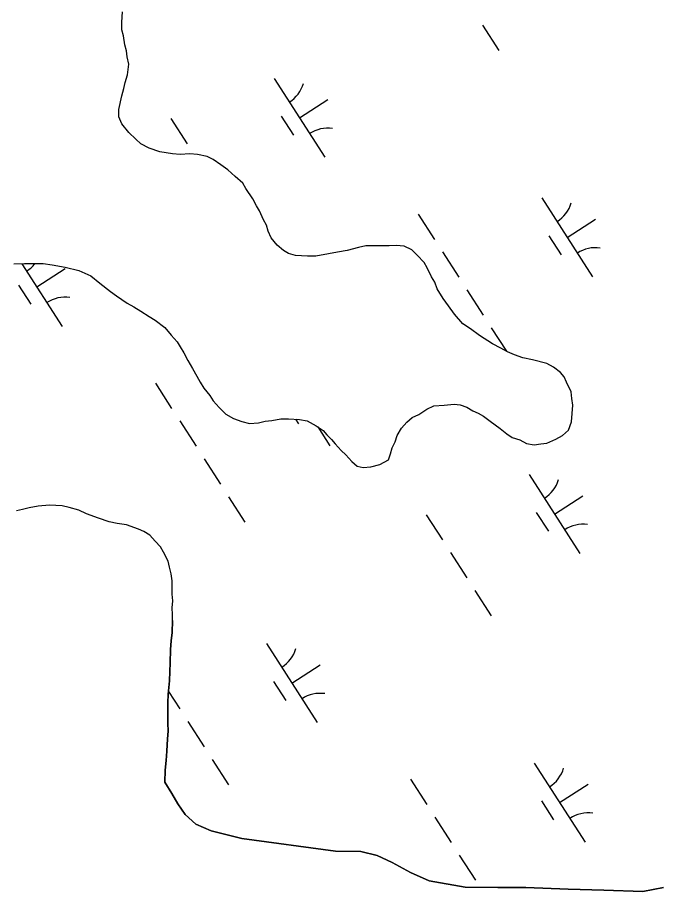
# Model space of a CAD drawing. Extents: x 3937982 to 3958556, y 219448 to 241894.
# Drawn here: x 3951607.9 to 3951951.3, y 233497.8 to 233963.4 of the extents above; entities that cross this region are included whole.
import ezdxf

# ---------------------------------------------------------------- set-up
doc = ezdxf.new("R2010")
doc.units = 0
doc.layers.add('V-TOPO-SHOR', color=7, linetype='Continuous')
doc.layers.add('V-WETL-SWMP', color=7, linetype='Continuous')

msp = doc.modelspace()

# ---------------------------------------------------------------- linework, layer by layer
at = {"layer": 'V-TOPO-SHOR'}
for points in [[(3951876.837, 233782.14), (3951872.419, 233783.694), (3951868.803, 233785.259), (3951865.182, 233787.223), (3951860.756, 233789.578), (3951853.91, 233793.909), (3951849.07, 233797.463), (3951845.042, 233800.221), (3951840.587, 233805.378), (3951837.341, 233809.747), (3951834.501, 233813.72), (3951831.246, 233818.889), (3951830.009, 233822.477), (3951828.381, 233825.262), (3951825.932, 233830.038), (3951824.304, 233832.824), (3951820.66, 233836.788), (3951817.832, 233839.559), (3951813.81, 233841.519), (3951809.405, 233841.876), (3951805.804, 233841.839), (3951802.603, 233841.806), (3951797.002, 233841.749), (3951793.401, 233841.714), (3951789.408, 233840.872), (3951783.424, 233839.209), (3951778.23, 233838.357), (3951773.436, 233837.507), (3951766.646, 233836.24), (3951762.245, 233836.195), (3951755.839, 233836.528), (3951752.226, 233837.694), (3951749.41, 233839.264), (3951746.181, 233842.033), (3951742.939, 233846), (3951741.302, 233849.586), (3951740.469, 233852.779), (3951738.841, 233855.562), (3951736.791, 233860.345), (3951735.163, 233863.13), (3951733.125, 233866.71), (3951729.467, 233872.274), (3951727.839, 233875.059), (3951723.8, 233878.619), (3951719.764, 233882.178), (3951716.132, 233884.943), (3951712.104, 233887.704), (3951708.887, 233889.27), (3951703.672, 233890.419), (3951699.669, 233890.778), (3951694.471, 233890.325), (3951690.467, 233890.684), (3951683.651, 233891.816), (3951678.029, 233893.76), (3951673.604, 233896.115), (3951670.78, 233898.486), (3951667.14, 233902.052), (3951663.493, 233906.816), (3951661.854, 233910.402), (3951661.813, 233914.401), (3951663.341, 233921.621), (3951664.5, 233925.633), (3951665.268, 233928.842), (3951666.428, 233932.856), (3951667.171, 233938.465), (3951666.329, 233942.457), (3951665.897, 233945.656), (3951665.066, 233948.849), (3951664.216, 233953.641), (3951663.382, 233956.834), (3951663.343, 233960.836), (3951663.685, 233966.439)], [(3951605.989, 233832.205), (3951611.59, 233832.26), (3951616.393, 233832.309), (3951621.593, 233832.363), (3951626.401, 233831.611), (3951633.215, 233830.481), (3951640.438, 233828.553), (3951646.869, 233825.817), (3951651.711, 233821.865), (3951657.357, 233817.521), (3951660.583, 233815.153), (3951666.225, 233811.209), (3951669.846, 233809.245), (3951673.471, 233806.881), (3951677.9, 233804.125), (3951681.122, 233802.157), (3951686.365, 233798.208), (3951689.605, 233794.239), (3951692.843, 233790.672), (3951694.473, 233787.886), (3951696.504, 233784.708), (3951698.546, 233780.726), (3951700.992, 233776.35), (3951703.433, 233772.373), (3951705.065, 233769.188), (3951707.099, 233766.008), (3951710.341, 233762.038), (3951711.969, 233759.255), (3951715.207, 233755.686), (3951718.844, 233752.122), (3951722.87, 233749.763), (3951727.288, 233748.206), (3951731.3, 233747.047), (3951736.098, 233747.496), (3951739.691, 233748.331), (3951743.287, 233748.769), (3951748.079, 233749.617), (3951752.081, 233749.658), (3951758.088, 233749.32), (3951762.096, 233748.561), (3951766.927, 233745.808), (3951770.552, 233743.445), (3951772.575, 233741.065), (3951775, 233738.687), (3951777.026, 233736.307), (3951780.264, 233732.74), (3951782.688, 233730.362), (3951785.926, 233726.794), (3951788.75, 233724.423), (3951791.96, 233723.655), (3951795.957, 233724.095), (3951800.746, 233725.344), (3951805.364, 233727.792), (3951806.531, 233731.005), (3951807.299, 233734.214), (3951808.868, 233737.432), (3951810.033, 233740.645), (3951812.395, 233744.669), (3951815.161, 233747.899), (3951817.939, 233750.328), (3951821.523, 233751.964), (3951825.895, 233754.811), (3951829.481, 233756.447), (3951835.078, 233756.904), (3951840.276, 233757.359), (3951843.479, 233756.99), (3951847.094, 233755.827), (3951850.315, 233753.859), (3951853.127, 233752.687), (3951855.945, 233751.114), (3951859.574, 233748.352), (3951864.815, 233744.403), (3951868.446, 233741.638), (3951871.266, 233739.666), (3951875.281, 233738.507), (3951878.901, 233736.543), (3951882.911, 233735.783), (3951886.508, 233736.219), (3951889.705, 233736.654), (3951894.485, 233738.702), (3951898.067, 233740.739), (3951901.239, 233743.574), (3951902.793, 233747.989), (3951903.504, 233756.8), (3951903.068, 233760.396), (3951902.632, 233763.994), (3951900.178, 233769.172), (3951898.949, 233771.959), (3951896.924, 233774.341), (3951893.295, 233777.104), (3951889.674, 233779.068), (3951882.051, 233780.991), (3951876.837, 233782.14)], [(3951690.35, 233642.192), (3951690.317, 233645.393), (3951690.283, 233648.993), (3951690.645, 233652.6), (3951690.209, 233656.196), (3951690.168, 233660.198), (3951690.135, 233663.399), (3951689.699, 233666.995), (3951688.861, 233670.587), (3951688.03, 233673.78), (3951685.58, 233678.558), (3951683.95, 233681.341), (3951681.118, 233684.513), (3951678.283, 233687.686), (3951675.064, 233689.654), (3951672.25, 233690.825), (3951665.823, 233693.16), (3951661.015, 233693.914), (3951656.605, 233694.667), (3951650.984, 233696.611), (3951644.557, 233698.948), (3951640.537, 233700.908), (3951635.318, 233702.456), (3951631.71, 233703.218), (3951624.902, 233703.55), (3951618.906, 233703.089), (3951614.113, 233702.239), (3951610.519, 233701.401), (3951607.326, 233700.57)], [(3951690.35, 233642.192), (3951690.17, 233635.814), (3951689.726, 233631.395), (3951689.281, 233626.729), (3951689.109, 233619.614), (3951688.913, 233614.953), (3951688.716, 233610.046), (3951688.052, 233602.925), (3951687.856, 233598.264), (3951687.897, 233594.094), (3951687.964, 233587.473), (3951688.007, 233583.305), (3951687.805, 233579.134), (3951687.381, 233572.506), (3951686.94, 233567.597), (3951686.502, 233562.442), (3951686.322, 233556.063)], [(3951686.322, 233556.063), (3951689.984, 233550.097), (3951693.242, 233544.529), (3951697.102, 233538.766), (3951702.757, 233533.623), (3951710.994, 233530.105), (3951727.243, 233526.068), (3951777.128, 233519.373), (3951790.735, 233519.111), (3951799.359, 233516.997), (3951807.4, 233513.278), (3951817.058, 233507.974), (3951827.107, 233503.474), (3951846.15, 233500.067), (3951863.556, 233500.044), (3951878.561, 233499.997), (3951900.979, 233499.024), (3951919.99, 233498.617), (3951940.804, 233497.828), (3951951.788, 233499.942)]]:
    msp.add_lwpolyline(points, dxfattribs=at)
at = {"layer": 'V-WETL-SWMP'}
for p, q in [((3951663.343, 233960.835), (3951663.686, 233966.44)), ((3951663.383, 233956.833), (3951663.343, 233960.835)), ((3951664.216, 233953.641), (3951663.383, 233956.833)), ((3951855.432, 233959.22), (3951864.092, 233945.766)), ((3951665.065, 233948.848), (3951664.216, 233953.641)), ((3951665.898, 233945.655), (3951665.065, 233948.848)), ((3951666.33, 233942.458), (3951665.898, 233945.655)), ((3951667.171, 233938.465), (3951666.33, 233942.458)), ((3951666.428, 233932.856), (3951667.171, 233938.465)), ((3951665.268, 233928.842), (3951666.428, 233932.856)), ((3951664.501, 233925.633), (3951665.268, 233928.842)), ((3951744.451, 233930.949), (3951771.513, 233888.906)), ((3951663.341, 233921.62), (3951664.501, 233925.633)), ((3951661.814, 233914.402), (3951663.341, 233921.62)), ((3951757.982, 233909.927), (3951773.118, 233919.67)), ((3951661.855, 233910.401), (3951661.814, 233914.402)), ((3951663.492, 233906.816), (3951661.855, 233910.401)), ((3951689.585, 233909.552), (3951698.245, 233896.098)), ((3951748.247, 233910.797), (3951754.742, 233900.706)), ((3951667.141, 233902.052), (3951663.492, 233906.816)), ((3951670.779, 233898.487), (3951667.141, 233902.052)), ((3951673.604, 233896.115), (3951670.779, 233898.487)), ((3951678.03, 233893.759), (3951673.604, 233896.115)), ((3951683.652, 233891.816), (3951678.03, 233893.759)), ((3951690.466, 233890.684), (3951683.652, 233891.816)), ((3951694.471, 233890.325), (3951690.466, 233890.684)), ((3951699.668, 233890.778), (3951694.471, 233890.325)), ((3951703.673, 233890.419), (3951699.668, 233890.778)), ((3951708.887, 233889.271), (3951703.673, 233890.419)), ((3951712.104, 233887.703), (3951708.887, 233889.271)), ((3951716.133, 233884.943), (3951712.104, 233887.703)), ((3951719.763, 233882.179), (3951716.133, 233884.943)), ((3951723.8, 233878.619), (3951719.763, 233882.179)), ((3951727.838, 233875.059), (3951723.8, 233878.619)), ((3951729.467, 233872.274), (3951727.838, 233875.059)), ((3951733.125, 233866.709), (3951729.467, 233872.274)), ((3951735.162, 233863.129), (3951733.125, 233866.709)), ((3951887.017, 233867.259), (3951914.079, 233825.216)), ((3951736.791, 233860.344), (3951735.162, 233863.129)), ((3951738.84, 233855.563), (3951736.791, 233860.344)), ((3951821.152, 233858.664), (3951829.812, 233845.21)), ((3951740.469, 233852.779), (3951738.84, 233855.563)), ((3951741.302, 233849.586), (3951740.469, 233852.779)), ((3951900.548, 233846.237), (3951915.684, 233855.98)), ((3951742.939, 233846.001), (3951741.302, 233849.586)), ((3951746.18, 233842.033), (3951742.939, 233846.001)), ((3951890.813, 233847.106), (3951897.308, 233837.016)), ((3951749.41, 233839.265), (3951746.18, 233842.033)), ((3951752.227, 233837.693), (3951749.41, 233839.265)), ((3951778.23, 233838.357), (3951773.436, 233837.508)), ((3951783.423, 233839.21), (3951778.23, 233838.357)), ((3951789.408, 233840.872), (3951783.423, 233839.21)), ((3951793.401, 233841.713), (3951789.408, 233840.872)), ((3951797.002, 233841.749), (3951793.401, 233841.713)), ((3951802.603, 233841.806), (3951797.002, 233841.749)), ((3951805.804, 233841.839), (3951802.603, 233841.806)), ((3951809.405, 233841.875), (3951805.804, 233841.839)), ((3951813.81, 233841.52), (3951809.405, 233841.875)), ((3951817.832, 233839.56), (3951813.81, 233841.52)), ((3951820.661, 233836.788), (3951817.832, 233839.56)), ((3951834.142, 233838.483), (3951842.802, 233825.029)), ((3951755.84, 233836.529), (3951752.227, 233837.693)), ((3951762.246, 233836.194), (3951755.84, 233836.529)), ((3951766.647, 233836.239), (3951762.246, 233836.194)), ((3951773.436, 233837.508), (3951766.647, 233836.239)), ((3951824.303, 233832.823), (3951820.661, 233836.788)), ((3951605.989, 233832.204), (3951611.59, 233832.261)), ((3951610.166, 233832.247), (3951631.646, 233798.876)), ((3951611.59, 233832.261), (3951616.392, 233832.31)), ((3951616.392, 233832.31), (3951621.593, 233832.363)), ((3951618.115, 233819.898), (3951633.251, 233829.64)), ((3951621.593, 233832.363), (3951626.402, 233831.612)), ((3951626.402, 233831.612), (3951633.216, 233830.48)), ((3951633.216, 233830.48), (3951640.439, 233828.553)), ((3951825.932, 233830.039), (3951824.303, 233832.823)), ((3951828.381, 233825.262), (3951825.932, 233830.039)), ((3951640.439, 233828.553), (3951646.869, 233825.818)), ((3951646.869, 233825.818), (3951651.711, 233821.865)), ((3951830.01, 233822.478), (3951828.381, 233825.262)), ((3951608.38, 233820.767), (3951614.875, 233810.677)), ((3951651.711, 233821.865), (3951657.357, 233817.521)), ((3951831.247, 233818.889), (3951830.01, 233822.478)), ((3951657.357, 233817.521), (3951660.582, 233815.153)), ((3951660.582, 233815.153), (3951666.224, 233811.209)), ((3951834.501, 233813.72), (3951831.247, 233818.889)), ((3951847.132, 233818.302), (3951855.792, 233804.848)), ((3951666.224, 233811.209), (3951669.846, 233809.245)), ((3951837.342, 233809.747), (3951834.501, 233813.72)), ((3951669.846, 233809.245), (3951673.471, 233806.881)), ((3951673.471, 233806.881), (3951677.901, 233804.125)), ((3951840.588, 233805.379), (3951837.342, 233809.747)), ((3951677.901, 233804.125), (3951681.122, 233802.157)), ((3951681.122, 233802.157), (3951686.364, 233798.209)), ((3951845.042, 233800.222), (3951840.588, 233805.379)), ((3951686.364, 233798.209), (3951689.605, 233794.24)), ((3951849.071, 233797.462), (3951845.042, 233800.222)), ((3951853.909, 233793.91), (3951849.071, 233797.462)), ((3951860.122, 233798.122), (3951868.187, 233785.592)), ((3951689.605, 233794.24), (3951692.843, 233790.672)), ((3951860.756, 233789.578), (3951853.909, 233793.91)), ((3951692.843, 233790.672), (3951694.472, 233787.887)), ((3951694.472, 233787.887), (3951696.505, 233784.707)), ((3951865.181, 233787.222), (3951860.756, 233789.578)), ((3951868.802, 233785.258), (3951865.181, 233787.222)), ((3951696.505, 233784.707), (3951698.546, 233780.726)), ((3951872.42, 233783.694), (3951868.802, 233785.258)), ((3951876.837, 233782.139), (3951872.42, 233783.694)), ((3951698.546, 233780.726), (3951700.991, 233776.349)), ((3951882.051, 233780.991), (3951876.837, 233782.139)), ((3951889.673, 233779.068), (3951882.051, 233780.991)), ((3951893.294, 233777.104), (3951889.673, 233779.068)), ((3951700.991, 233776.349), (3951703.433, 233772.373)), ((3951896.924, 233774.34), (3951893.294, 233777.104)), ((3951898.949, 233771.96), (3951896.924, 233774.34)), ((3951681.285, 233768.634), (3951689.945, 233755.18)), ((3951703.433, 233772.373), (3951705.066, 233769.188)), ((3951705.066, 233769.188), (3951707.099, 233766.008)), ((3951900.178, 233769.171), (3951898.949, 233771.96)), ((3951902.631, 233763.994), (3951900.178, 233769.171)), ((3951707.099, 233766.008), (3951710.34, 233762.039)), ((3951903.068, 233760.397), (3951902.631, 233763.994)), ((3951710.34, 233762.039), (3951711.969, 233759.255)), ((3951711.969, 233759.255), (3951715.207, 233755.686)), ((3951903.504, 233756.8), (3951903.068, 233760.397)), ((3951715.207, 233755.686), (3951718.844, 233752.122)), ((3951821.523, 233751.965), (3951825.896, 233754.811)), ((3951825.896, 233754.811), (3951829.481, 233756.448)), ((3951829.481, 233756.448), (3951835.078, 233756.905)), ((3951835.078, 233756.905), (3951840.276, 233757.358)), ((3951840.276, 233757.358), (3951843.48, 233756.99)), ((3951843.48, 233756.99), (3951847.094, 233755.827)), ((3951847.094, 233755.827), (3951850.315, 233753.859)), ((3951902.794, 233747.99), (3951903.504, 233756.8)), ((3951718.844, 233752.122), (3951722.87, 233749.762)), ((3951815.162, 233747.899), (3951817.939, 233750.328)), ((3951817.939, 233750.328), (3951821.523, 233751.965)), ((3951850.315, 233753.859), (3951853.128, 233752.687)), ((3951853.128, 233752.687), (3951855.945, 233751.115)), ((3951855.945, 233751.115), (3951859.574, 233748.351)), ((3951694.275, 233748.454), (3951702.935, 233735)), ((3951722.87, 233749.762), (3951727.287, 233748.206)), ((3951727.287, 233748.206), (3951731.3, 233747.047)), ((3951731.3, 233747.047), (3951736.098, 233747.496)), ((3951736.098, 233747.496), (3951739.69, 233748.332)), ((3951739.69, 233748.332), (3951743.287, 233748.769)), ((3951743.287, 233748.769), (3951748.08, 233749.618)), ((3951748.08, 233749.618), (3951752.081, 233749.659)), ((3951752.081, 233749.659), (3951758.087, 233749.32)), ((3951755.858, 233749.446), (3951757.441, 233746.986)), ((3951758.087, 233749.32), (3951762.096, 233748.56)), ((3951762.096, 233748.56), (3951766.926, 233745.808)), ((3951766.926, 233745.808), (3951770.551, 233743.444)), ((3951767.7, 233745.304), (3951774.212, 233735.186)), ((3951812.394, 233744.67), (3951815.162, 233747.899)), ((3951859.574, 233748.351), (3951864.816, 233744.403)), ((3951901.238, 233743.573), (3951902.794, 233747.99)), ((3951770.551, 233743.444), (3951772.576, 233741.064)), ((3951772.576, 233741.064), (3951775.001, 233738.688)), ((3951808.867, 233737.432), (3951810.034, 233740.645)), ((3951810.034, 233740.645), (3951812.394, 233744.67)), ((3951864.816, 233744.403), (3951868.446, 233741.639)), ((3951868.446, 233741.639), (3951871.267, 233739.667)), ((3951894.485, 233738.702), (3951898.066, 233740.739)), ((3951898.066, 233740.739), (3951901.238, 233743.573)), ((3951775.001, 233738.688), (3951777.026, 233736.307)), ((3951777.026, 233736.307), (3951780.264, 233732.739)), ((3951807.299, 233734.214), (3951808.867, 233737.432)), ((3951871.267, 233739.667), (3951875.28, 233738.507)), ((3951875.28, 233738.507), (3951878.901, 233736.543)), ((3951878.901, 233736.543), (3951882.911, 233735.783)), ((3951882.911, 233735.783), (3951886.507, 233736.22)), ((3951886.507, 233736.22), (3951889.704, 233736.653)), ((3951889.704, 233736.653), (3951894.485, 233738.702)), ((3951780.264, 233732.739), (3951782.689, 233730.363)), ((3951806.531, 233731.005), (3951807.299, 233734.214)), ((3951707.264, 233728.273), (3951715.924, 233714.819)), ((3951782.689, 233730.363), (3951785.926, 233726.794)), ((3951785.926, 233726.794), (3951788.751, 233724.422)), ((3951800.746, 233725.345), (3951805.363, 233727.792)), ((3951805.363, 233727.792), (3951806.531, 233731.005)), ((3951788.751, 233724.422), (3951791.96, 233723.655)), ((3951791.96, 233723.655), (3951795.957, 233724.095)), ((3951795.957, 233724.095), (3951800.746, 233725.345)), ((3951880.279, 233719.931), (3951907.341, 233677.887)), ((3951720.254, 233708.092), (3951728.914, 233694.638)), ((3951893.81, 233698.909), (3951908.946, 233708.651)), ((3951624.903, 233703.549), (3951618.906, 233703.088)), ((3951631.709, 233703.218), (3951624.903, 233703.549)), ((3951610.52, 233701.402), (3951607.327, 233700.57)), ((3951614.113, 233702.239), (3951610.52, 233701.402)), ((3951618.906, 233703.088), (3951614.113, 233702.239)), ((3951635.318, 233702.455), (3951631.709, 233703.218)), ((3951640.536, 233700.907), (3951635.318, 233702.455)), ((3951644.557, 233698.947), (3951640.536, 233700.907)), ((3951650.983, 233696.612), (3951644.557, 233698.947)), ((3951884.075, 233699.778), (3951890.57, 233689.688)), ((3951656.605, 233694.668), (3951650.983, 233696.612)), ((3951661.015, 233693.913), (3951656.605, 233694.668)), ((3951825.413, 233698.534), (3951834.073, 233685.08)), ((3951665.824, 233693.161), (3951661.015, 233693.913)), ((3951672.25, 233690.826), (3951665.824, 233693.161)), ((3951675.063, 233689.654), (3951672.25, 233690.826)), ((3951678.284, 233687.686), (3951675.063, 233689.654)), ((3951681.117, 233684.514), (3951678.284, 233687.686)), ((3951683.951, 233681.341), (3951681.117, 233684.514)), ((3951685.58, 233678.557), (3951683.951, 233681.341)), ((3951688.029, 233673.78), (3951685.58, 233678.557)), ((3951838.403, 233678.353), (3951847.063, 233664.899)), ((3951688.862, 233670.587), (3951688.029, 233673.78)), ((3951689.699, 233666.994), (3951688.862, 233670.587)), ((3951690.135, 233663.398), (3951689.699, 233666.994)), ((3951690.168, 233660.197), (3951690.135, 233663.398)), ((3951690.209, 233656.196), (3951690.168, 233660.197)), ((3951851.393, 233658.172), (3951860.053, 233644.718)), ((3951690.645, 233652.599), (3951690.209, 233656.196)), ((3951690.282, 233648.994), (3951690.645, 233652.599)), ((3951690.318, 233645.393), (3951690.282, 233648.994)), ((3951690.351, 233642.192), (3951690.318, 233645.393)), ((3951690.171, 233635.814), (3951690.351, 233642.192)), ((3951689.725, 233631.394), (3951690.171, 233635.814)), ((3951689.282, 233626.73), (3951689.725, 233631.394)), ((3951740.412, 233629.901), (3951767.474, 233587.858)), ((3951689.109, 233619.615), (3951689.282, 233626.73)), ((3951688.912, 233614.953), (3951689.109, 233619.615)), ((3951688.716, 233610.046), (3951688.912, 233614.953)), ((3951753.943, 233608.88), (3951769.078, 233618.622)), ((3951688.053, 233602.926), (3951688.716, 233610.046)), ((3951744.208, 233609.749), (3951750.703, 233599.658)), ((3951687.855, 233598.264), (3951688.053, 233602.926)), ((3951688.19, 233604.396), (3951694.206, 233595.05)), ((3951687.897, 233594.095), (3951687.855, 233598.264)), ((3951687.965, 233587.474), (3951687.897, 233594.095)), ((3951688.007, 233583.305), (3951687.965, 233587.474)), ((3951698.535, 233588.323), (3951707.195, 233574.869)), ((3951687.804, 233579.133), (3951688.007, 233583.305)), ((3951687.381, 233572.507), (3951687.804, 233579.133)), ((3951686.94, 233567.597), (3951687.381, 233572.507)), ((3951686.502, 233562.442), (3951686.94, 233567.597)), ((3951711.525, 233568.143), (3951720.185, 233554.689)), ((3951882.978, 233566.211), (3951910.04, 233524.168)), ((3951686.322, 233556.063), (3951686.502, 233562.442)), ((3951689.984, 233550.098), (3951686.322, 233556.063)), ((3951817.113, 233557.616), (3951825.772, 233544.162)), ((3951896.509, 233545.189), (3951911.644, 233554.932)), ((3951693.242, 233544.529), (3951689.984, 233550.098)), ((3951886.774, 233546.059), (3951893.268, 233535.968)), ((3951697.102, 233538.766), (3951693.242, 233544.529)), ((3951702.756, 233533.622), (3951697.102, 233538.766)), ((3951830.102, 233537.435), (3951838.762, 233523.981)), ((3951710.995, 233530.104), (3951702.756, 233533.622)), ((3951727.242, 233526.068), (3951710.995, 233530.104)), ((3951777.128, 233519.373), (3951727.242, 233526.068)), ((3951790.735, 233519.111), (3951777.128, 233519.373)), ((3951799.36, 233516.998), (3951790.735, 233519.111)), ((3951843.092, 233517.255), (3951851.752, 233503.801)), ((3951807.4, 233513.278), (3951799.36, 233516.998)), ((3951817.058, 233507.974), (3951807.4, 233513.278)), ((3951827.107, 233503.475), (3951817.058, 233507.974)), ((3951846.149, 233500.067), (3951827.107, 233503.475)), ((3951863.555, 233500.044), (3951846.149, 233500.067)), ((3951878.561, 233499.997), (3951863.555, 233500.044)), ((3951900.979, 233499.024), (3951878.561, 233499.997)), ((3951919.99, 233498.617), (3951900.979, 233499.024)), ((3951940.805, 233497.829), (3951919.99, 233498.617)), ((3951951.788, 233499.941), (3951940.805, 233497.829))]:
    msp.add_line(p, q, dxfattribs=at)
for centre, start, end in [((3951743.232, 233933.282), 301.99668, 343.54034), ((3951773.132, 233886.83), 81.99668, 123.54034), ((3951885.798, 233869.592), 301.99668, 343.54034), ((3951915.698, 233823.14), 81.99668, 123.54034), ((3951603.365, 233843.252), 301.99668, 321.65172), ((3951633.265, 233796.8), 81.99668, 123.54034), ((3951879.06, 233722.263), 301.99668, 343.54034), ((3951908.96, 233675.812), 81.99668, 123.54034), ((3951739.192, 233632.234), 301.99668, 343.54034), ((3951769.092, 233585.782), 81.99668, 123.54034), ((3951881.758, 233568.544), 301.99668, 343.54034), ((3951911.658, 233522.092), 81.99668, 123.54034)]:
    msp.add_arc(centre, 17.623, start, end, dxfattribs=at)

doc.saveas('drawing.dxf')
